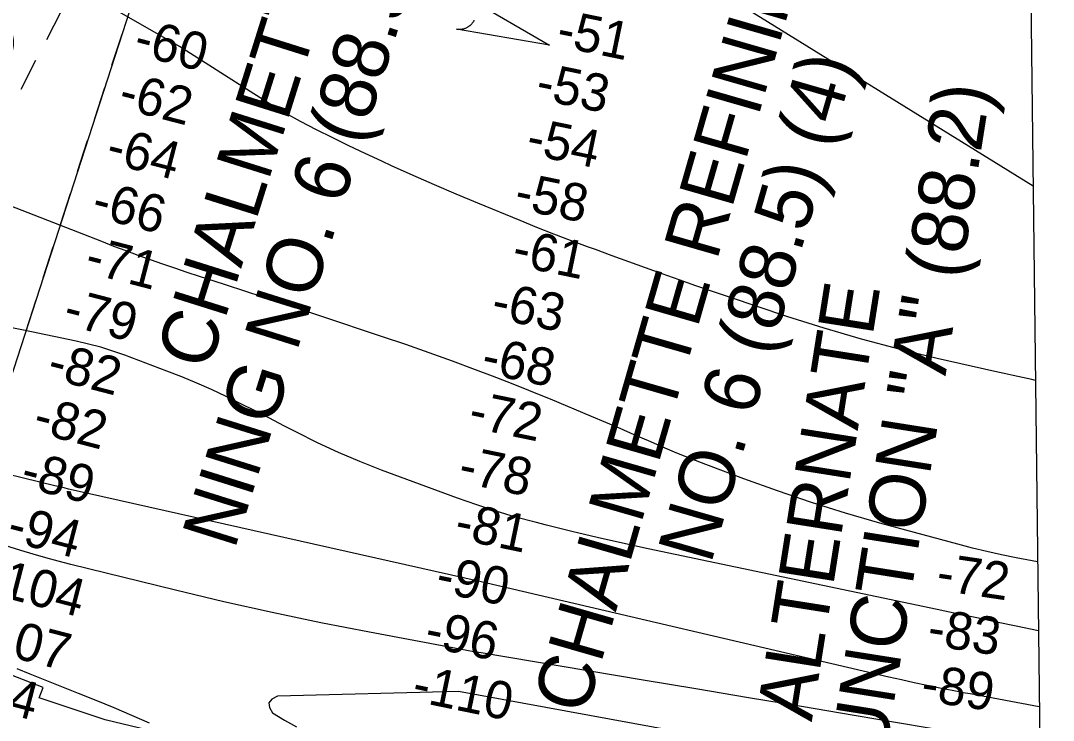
# Model space of a CAD drawing. Extents: x 3677843 to 3715951, y 511991 to 537744.
# Drawn here: x 3711929 to 3713778, y 519846 to 521098 of the extents above; entities that cross this region are included whole.
import ezdxf

# ---------------------------------------------------------------- set-up
doc = ezdxf.new("R2010")
doc.units = 0
for name, color, linetype in [('V-CHAN-NAID', 7, 'Continuous'), ('V-GRID-FRAM', 7, 'Continuous'), ('V-RIVR-FERY', 7, 'Continuous'), ('V-RIVR-RANG', 7, 'Continuous'), ('V-RRAP-RVMT', 7, 'Continuous'), ('V-STRM-FLOW', 7, 'Continuous'), ('V-TOPO-MAJR', 7, 'Continuous'), ('V-TOPO-MINR', 7, 'Continuous')]:
    doc.layers.add(name, color=color, linetype=linetype)

msp = doc.modelspace()

# ---------------------------------------------------------------- linework, layer by layer
at = {"layer": 'V-GRID-FRAM'}
msp.add_lwpolyline([(3681899.6, 535587.1), (3713561.2, 535950.9), (3713778.1, 517769.3), (3682100.6, 517405.3), (3681899.6, 535587.1)], dxfattribs=at)
at = {"layer": 'V-RIVR-FERY'}
for points in [[(3711661.2, 519687.3), (3713010.4, 523852.4)], [(3711975.3, 521063.7), (3712002.1, 521115.4)], [(3712092.2, 521017.8), (3712110.2, 521073.3)], [(3711929.3, 520975), (3711956.1, 521026.7)], [(3712061.4, 520922.8), (3712079.4, 520978.2)], [(3712030.7, 520827.7), (3712048.6, 520883.2)], [(3711999.9, 520732.7), (3712017.8, 520788.2)], [(3711969.1, 520637.7), (3711987.1, 520693.1)], [(3711938.3, 520542.6), (3711956.3, 520598.1)]]:
    msp.add_lwpolyline(points, dxfattribs=at)
at = {"layer": 'V-RRAP-RVMT'}
msp.add_lwpolyline([(3712204.3, 519816.8), (3712080, 519846.6), (3711961.7, 519885.6), (3711969, 519904.2), (3711819.6, 519962)], dxfattribs=at)
at = {"layer": 'V-STRM-FLOW'}
msp.add_lwpolyline([(3712729.7, 521139.1), (3712875.9, 521053.7), (3712709.1, 521082.7), (3712712.2, 521082.4), (3712715.1, 521082.3), (3712716.3, 521082.3), (3712717.3, 521082.4), (3712718.6, 521082.6), (3712719.8, 521082.8), (3712720.8, 521083), (3712722.2, 521083.3), (3712723.7, 521083.8), (3712724.5, 521084.1), (3712725.6, 521084.5), (3712726.9, 521085), (3712728, 521085.5), (3712729.1, 521086.1), (3712729.8, 521086.5), (3712730.5, 521087), (3712731.4, 521087.6), (3712732.3, 521088.2), (3712733.1, 521088.8), (3712733.7, 521089.3), (3712734.6, 521090.1), (3712735.5, 521090.9), (3712736.1, 521091.5), (3712736.9, 521092.3), (3712737.5, 521093.1), (3712738.1, 521093.7), (3712738.5, 521094.2), (3712739.1, 521095), (3712739.7, 521095.9), (3712740.2, 521096.7), (3712740.7, 521097.6), (3712741.1, 521098.4)], dxfattribs=at)
at = {"layer": 'V-TOPO-MAJR'}
for points in [[(3713741.9, 520801.3), (3713175.5, 521152.3), (3713153, 521165.8), (3713130.8, 521179.8), (3712998.3, 521268), (3712333.1, 521407.9), (3712320.6, 521410.9), (3712308.1, 521414.3), (3712295.9, 521418.4), (3712283.8, 521422.9), (3712230, 521444.7), (3712191.3, 521461), (3712153, 521477.9), (3712115.1, 521495.9), (3712077.6, 521514.6), (3712047.6, 521530), (3711998.3, 521554.9), (3711948.8, 521579.4), (3711899, 521603.3)], [(3713591, 519825.8), (3713421.2, 519854.2), (3713326.8, 519870), (3713232.4, 519885.8), (3713138, 519901.6), (3713043.6, 519917.4), (3712753.1, 519966.1), (3712740.5, 519968.2), (3712727.9, 519970.4), (3712715.3, 519972.7), (3712702.8, 519975), (3712553.2, 520003.1), (3712466, 520020.2), (3712379.1, 520038.3), (3712292.4, 520057.8), (3712206, 520078.3), (3712018.7, 520124.3), (3711996.1, 520130.1), (3711973.5, 520136.1), (3711951.1, 520142.6), (3711928.7, 520149.4), (3711361.5, 520327.5)], [(3711921.8, 519938.3), (3711945.3, 519928.7), (3711968.8, 519919.3), (3712031.5, 519894.3), (3712063.5, 519881.4), (3712095.3, 519868.2), (3712127, 519854.7), (3712158.6, 519840.9)]]:
    msp.add_lwpolyline(points, dxfattribs=at)
at = {"layer": 'V-TOPO-MINR'}
for points in [[(3713746.1, 520454), (3713739.6, 520455.3), (3713723, 520458.8), (3713706.4, 520462.4), (3713689.9, 520466.1), (3713673.3, 520469.8), (3713570.1, 520493.2), (3713502.2, 520509.6), (3713434.6, 520527.4), (3713367.7, 520547.1), (3713301.1, 520568.2), (3713198, 520602.6), (3713167.9, 520612.8), (3713137.8, 520623.1), (3713107.7, 520633.7), (3713077.8, 520644.5), (3713047.9, 520655.4), (3713017.9, 520666.2), (3712988, 520677.1), (3712958.1, 520688), (3712943.9, 520693.1), (3712913.6, 520704.3), (3712883.3, 520715.8), (3712853.2, 520727.7), (3712823.3, 520739.8), (3712747.5, 520771), (3712708.6, 520787.2), (3712669.9, 520803.7), (3712631.4, 520820.7), (3712592.9, 520838), (3712575.2, 520846), (3712545.9, 520859.7), (3712516.6, 520873.5), (3712487.6, 520887.8), (3712458.6, 520902.3), (3712430, 520917.4), (3712401.7, 520933), (3712373.9, 520949.5), (3712346.3, 520966.5), (3712213.1, 521051.3), (3711998.4, 521174.7)], [(3713750, 520129.4), (3713711.3, 520136.6), (3713685.1, 520141.8), (3713659, 520147.5), (3713633.1, 520153.7), (3713607.3, 520160.5), (3713467.6, 520198.6), (3713406, 520216.4), (3713344.8, 520235.3), (3713284.1, 520256), (3713223.8, 520277.8), (3713155.6, 520303.6), (3713129.7, 520313.6), (3713104, 520323.9), (3713078.5, 520334.5), (3713053, 520345.5), (3713027.6, 520356.5), (3713002.2, 520367.5), (3712976.7, 520378.4), (3712951.2, 520389.2), (3712877.8, 520420), (3712851.9, 520430.7), (3712825.9, 520441.3), (3712799.8, 520451.5), (3712773.7, 520461.5), (3712743.3, 520472.9), (3712701.8, 520488.3), (3712660.1, 520503.3), (3712618.4, 520517.9), (3712576.5, 520532.1), (3712466.4, 520568.9), (3712422.9, 520583.3), (3712379.4, 520597.7), (3712335.8, 520611.9), (3712292.2, 520626), (3712249.1, 520639.9), (3712227, 520647.1), (3712205, 520654.5), (3712183, 520662), (3712161.1, 520669.7), (3712139.2, 520677.6), (3712117.4, 520685.6), (3712095.6, 520693.8), (3712073.9, 520702.2), (3711670.1, 520859.2)], [(3713751.4, 520005.7), (3713711.8, 520014), (3713676.4, 520021.4), (3713641.1, 520028.8), (3713605.7, 520036.3), (3713570.3, 520043.7), (3713052.4, 520152.5), (3713006.7, 520162.4), (3712961.1, 520172.7), (3712915.6, 520183.6), (3712870.1, 520194.8), (3712850, 520199.9), (3712814.9, 520209.4), (3712780, 520219.6), (3712745.5, 520230.9), (3712711.2, 520243), (3712575, 520293.4), (3712536.2, 520308.6), (3712497.8, 520324.8), (3712460.1, 520342.4), (3712422.8, 520361), (3712400.2, 520372.7), (3712374.4, 520386), (3712348.6, 520399.2), (3712322.7, 520412.1), (3712296.7, 520425), (3712270.5, 520437.3), (3712244, 520449.1), (3712217.3, 520460.2), (3712190.3, 520470.7), (3712115.1, 520498.9), (3712093.7, 520506.3), (3712072.1, 520513.1), (3712050.3, 520518.9), (3712028.2, 520524), (3711933.6, 520543.6), (3711864, 520557.6)], [(3713753, 519869.8), (3713629.1, 519892.7), (3713624.9, 519893.4), (3713620.7, 519894.2), (3713616.6, 519895), (3713612.4, 519895.8), (3713574.9, 519903.2), (3713551.9, 519907.9), (3713529, 519912.7), (3713506.2, 519917.7), (3713483.4, 519922.9), (3712753.5, 520093.2), (3712022.5, 520257.7), (3712014.4, 520259.5), (3712006.3, 520261.4), (3711998.2, 520263.3), (3711990.1, 520265.2), (3711406.7, 520407.5)], [(3713566.3, 519741.1), (3712712.7, 519897.4), (3712388.4, 519888.6), (3712378.7, 519883.4), (3712373.3, 519877), (3712374.4, 519868.7), (3712379.8, 519859.1), (3712401, 519845.8), (3712422.8, 519833.6)]]:
    msp.add_lwpolyline(points, dxfattribs=at)

# ---------------------------------------------------------------- texts
at = {"layer": 'V-CHAN-NAID'}
for s, rotation, p in [('CHALMETTE FERRY EAST', 63.054, (3711362, 520265.2)), ('BANK LANDING (88.7) (4)', 63.054, (3711480.8, 520190)), ('CHALMETTE REFI-', 72.5528, (3712265.4, 520468.9)), ('NING NO. 6 (88.5) (2)', 72.5528, (3712311.7, 520149.3)), ('CHALMETTE REFINING', 73.933, (3712940.9, 519852.7)), ('NO. 6 (88.5) (4)', 73.933, (3713164.6, 520123.5)), ('ROUTE JUNCTION "A" (88.2)', 81.0226, (3713387.4, 519210.7)), ('ALGIERS ALTERNATE', 81.0226, (3713249.1, 519232.6))]:
    msp.add_text(s, height=100, rotation=rotation, dxfattribs=at).set_placement(p)
at = {"layer": 'V-RIVR-RANG'}
for s, rotation, p in [('-51', 348.3712, (3712885.6, 521052.8)), ('-60', 345.4734, (3712128.1, 521038.7)), ('-53', 348.3712, (3712848.4, 520958.3)), ('-62', 345.4734, (3712100.9, 520942.4)), ('-54', 348.3712, (3712831.4, 520859.7)), ('-64', 345.4734, (3712078.4, 520845)), ('-66', 345.4734, (3712052.9, 520748.3)), ('-58', 348.3712, (3712810.2, 520762)), ('-61', 348.3712, (3712806.1, 520660.8)), ('-71', 345.4734, (3712040.6, 520648.2)), ('-63', 348.3712, (3712768.9, 520566.3)), ('-79', 345.4734, (3712002, 520554.9)), ('-68', 348.3712, (3712751.1, 520467.9)), ('-82', 345.4734, (3711973.3, 520459)), ('-82', 345.4734, (3711948, 520362.3)), ('-72', 348.3712, (3712728.1, 520370.5)), ('-78', 348.3712, (3712709.8, 520272.2)), ('-89', 345.4734, (3711925.5, 520264.8)), ('-81', 348.3712, (3712703.1, 520171.5)), ('-94', 345.4734, (3711901.2, 520167.8)), ('-72', 351.565, (3713566.3, 520079.1)), ('-104', 345.4734, (3711860, 520075.1)), ('-90', 348.3712, (3712669.2, 520076.3)), ('-107', 345.4734, (3711834.4, 519978.5)), ('-96', 348.3712, (3712649.6, 519978.3)), ('-83', 351.565, (3713550.3, 519980.4)), ('-110', 348.3712, (3712626.9, 519880.9)), ('-89', 351.565, (3713538.8, 519881)), ('-94', 345.4734, (3711825.2, 519877.6))]:
    msp.add_text(s, height=67, rotation=rotation, dxfattribs=at).set_placement(p)

doc.saveas('drawing.dxf')
